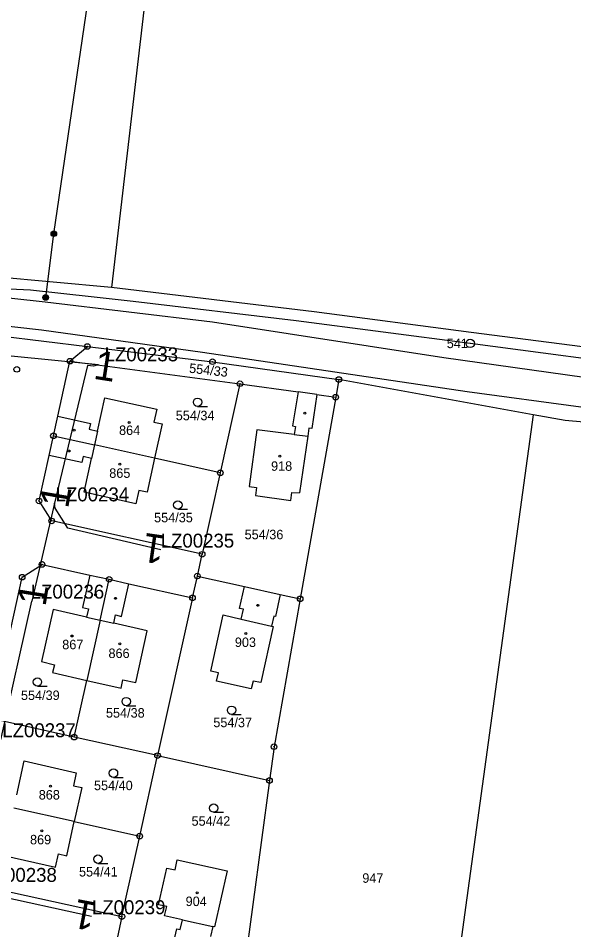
# Model space of a CAD drawing. Extents: x -738131 to -734179, y -1033447 to -1030078.
# Drawn here: x -735456.6 to -735356.9, y -1032082.6 to -1031919.1 of the extents above; entities that cross this region are included whole.
import ezdxf

# ---------------------------------------------------------------- set-up
doc = ezdxf.new("R2010")
doc.units = 0
for name, color, linetype in [('ftf_2010', 7, 'Continuous'), ('ftf_3010', 7, 'Continuous'), ('ftf_3010_ftf_3010_gtda_3015_gtda_3015_1', 7, 'Continuous'), ('Vrstva 1', 7, 'Continuous'), ('Vrstva 2', 7, 'Continuous'), ('Vrstva 3', 7, 'Continuous'), ('Vrstva 4', 7, 'Continuous'), ('Vrstva 5', 7, 'Continuous'), ('Vrstva 6', 7, 'Continuous'), ('Vrstva 8', 7, 'Continuous')]:
    doc.layers.add(name, color=color, linetype=linetype)

msp = doc.modelspace()

# ---------------------------------------------------------------- linework, layer by layer
at = {"layer": 'ftf_2010'}
for points in [[(-735442.24, -1031981.24), (-735473.01, -1031978.2)], [(-735442.24, -1031981.24), (-735443.08, -1031981.48), (-735444.2, -1031981.38), (-735450.13, -1032006.06)], [(-735450.13, -1032006.06), (-735454.2, -1032023.66)], [(-735431.05, -1032014.4), (-735447.71, -1032010.57), (-735450.01, -1032006.94), (-735450.13, -1032006.06)], [(-735459.74, -1032048.52), (-735454.2, -1032023.66)], [(-735443.47, -1032080.21), (-735461.53, -1032076.24), (-735462.96, -1032074.44)]]:
    msp.add_lwpolyline(points, dxfattribs=at)
at = {"layer": 'Vrstva 1'}
for points in [[(-735420.23, -1031799.05), (-735439.89, -1031967.37)], [(-735439.89, -1031967.37), (-735460.88, -1031965.45)], [(-735454.43, -1031967.84), (-735461.93, -1031967.48)], [(-735443.01, -1031969.08), (-735454.43, -1031967.84)], [(-735403.47, -1031971.74), (-735439.89, -1031967.37)], [(-735436.01, -1031969.9), (-735443.01, -1031969.08)], [(-735406.71, -1031973.35), (-735436.01, -1031969.9)], [(-735375.31, -1031975.45), (-735403.47, -1031971.74)], [(-735375.47, -1031977.39), (-735406.71, -1031973.35)], [(-735459.87, -1031976.02), (-735444.2, -1031977.94)], [(-735339.53, -1031980.04), (-735375.31, -1031975.45)], [(-735447.34, -1031980.58), (-735444.2, -1031977.94)], [(-735444.2, -1031977.94), (-735421.74, -1031980.68)], [(-735340.26, -1031982.06), (-735375.47, -1031977.39)], [(-735449.53, -1031990.46), (-735447.34, -1031980.58)], [(-735447.34, -1031980.58), (-735416.81, -1031984.63)], [(-735421.74, -1031980.68), (-735399.06, -1031983.87)], [(-735399.06, -1031983.87), (-735399.62, -1031987.03)], [(-735364.18, -1031990.21), (-735399.06, -1031983.87)], [(-735416.81, -1031984.63), (-735420.35, -1032000.61)], [(-735416.81, -1031984.63), (-735406.35, -1031986.09)], [(-735406.35, -1031986.09), (-735407.37, -1031992.2)], [(-735403.03, -1031986.55), (-735406.35, -1031986.09)], [(-735442.38, -1031993.14), (-735441.07, -1031987.17)], [(-735441.07, -1031987.17), (-735431.73, -1031989.19)], [(-735399.62, -1031987.03), (-735406.01, -1032023.22)], [(-735403.03, -1031986.55), (-735403.92, -1031992.68)], [(-735403.03, -1031986.55), (-735399.62, -1031987.03)], [(-735431.73, -1031989.19), (-735432.25, -1031991.51)], [(-735450.3, -1031993.97), (-735449.53, -1031990.46)], [(-735449.53, -1031990.46), (-735443.65, -1031991.77)], [(-735364.18, -1031990.21), (-735376.08, -1032076.89)], [(-735358.46, -1031991.25), (-735364.18, -1031990.21)], [(-735443.65, -1031991.77), (-735443.88, -1031992.8)], [(-735432.25, -1031991.51), (-735430.8, -1031991.84)], [(-735430.8, -1031991.84), (-735432.15, -1031997.99)], [(-735407.37, -1031992.2), (-735406.83, -1031992.29)], [(-735406.83, -1031992.29), (-735407.08, -1031993.73)], [(-735404.45, -1031992.61), (-735404.65, -1031994.05)], [(-735403.92, -1031992.68), (-735404.45, -1031992.61)], [(-735334.27, -1031993.38), (-735358.46, -1031991.25)], [(-735451.08, -1031997.49), (-735450.3, -1031993.97)], [(-735450.3, -1031993.97), (-735442.92, -1031995.61)], [(-735443.88, -1031992.8), (-735442.38, -1031993.14)], [(-735413.79, -1031992.87), (-735415.19, -1032003.05)], [(-735407.08, -1031993.73), (-735413.79, -1031992.87)], [(-735404.65, -1031994.05), (-735406.11, -1032004.2)], [(-735432.15, -1031997.99), (-735442.92, -1031995.61)], [(-735452.89, -1032005.66), (-735451.08, -1031997.49)], [(-735445.18, -1031998.76), (-735451.08, -1031997.49)], [(-735444.95, -1031997.71), (-735445.18, -1031998.76)], [(-735443.45, -1031998.03), (-735444.95, -1031997.71)], [(-735444.78, -1032004.1), (-735443.45, -1031998.03)], [(-735432.15, -1031997.99), (-735433.5, -1032004.1)], [(-735420.35, -1032000.61), (-735432.15, -1031997.99)], [(-735420.35, -1032000.61), (-735423.6, -1032015.23)], [(-735435.52, -1032006.15), (-735444.78, -1032004.1)], [(-735434.98, -1032003.79), (-735435.52, -1032006.15)], [(-735433.5, -1032004.1), (-735434.98, -1032003.79)], [(-735415.19, -1032003.05), (-735413.83, -1032003.25)], [(-735413.83, -1032003.25), (-735414.04, -1032004.68)], [(-735407.7, -1032005.58), (-735407.49, -1032004.12)], [(-735407.49, -1032004.12), (-735406.11, -1032004.2)], [(-735450.61, -1032009.24), (-735452.89, -1032005.66)], [(-735414.04, -1032004.68), (-735407.7, -1032005.58)], [(-735423.6, -1032015.23), (-735450.61, -1032009.24)], [(-735424.46, -1032019.13), (-735423.6, -1032015.23)], [(-735455.92, -1032019.33), (-735452.34, -1032017.05)], [(-735452.34, -1032017.05), (-735443.76, -1032018.95)], [(-735461.55, -1032044.7), (-735455.92, -1032019.33)], [(-735443.76, -1032018.95), (-735445.1, -1032024.78)], [(-735443.76, -1032018.95), (-735440.3, -1032019.72)], [(-735441.92, -1032027.02), (-735440.3, -1032019.72)], [(-735440.3, -1032019.72), (-735436.77, -1032020.5)], [(-735438.08, -1032026.36), (-735436.77, -1032020.5)], [(-735436.77, -1032020.5), (-735425.33, -1032023.04)], [(-735425.33, -1032023.04), (-735424.46, -1032019.13)], [(-735424.46, -1032019.13), (-735415.98, -1032021.01)], [(-735416.88, -1032024.93), (-735415.98, -1032021.01)], [(-735415.98, -1032021.01), (-735409.6, -1032022.42)], [(-735425.33, -1032023.04), (-735431.61, -1032051.35)], [(-735406.01, -1032023.22), (-735410.7, -1032049.76)], [(-735409.6, -1032022.42), (-735410.46, -1032026.38)], [(-735409.6, -1032022.42), (-735406.01, -1032023.22)], [(-735450.36, -1032025.12), (-735452.46, -1032034.49)], [(-735444.36, -1032026.48), (-735450.36, -1032025.12)], [(-735445.1, -1032024.78), (-735444.03, -1032025.03)], [(-735444.03, -1032025.03), (-735444.36, -1032026.48)], [(-735416.19, -1032025.08), (-735416.88, -1032024.93)], [(-735416.6, -1032026.85), (-735416.19, -1032025.08)], [(-735441.92, -1032027.02), (-735444.31, -1032037.85)], [(-735439.48, -1032027.58), (-735439.15, -1032026.12)], [(-735439.15, -1032026.12), (-735438.08, -1032026.36)], [(-735422.07, -1032036.17), (-735419.82, -1032026.1)], [(-735419.82, -1032026.1), (-735416.6, -1032026.85)], [(-735410.75, -1032026.32), (-735411.17, -1032028.13)], [(-735410.46, -1032026.38), (-735410.75, -1032026.32)], [(-735433.47, -1032028.95), (-735439.48, -1032027.58)], [(-735410.87, -1032028.2), (-735413.08, -1032038.26)], [(-735411.17, -1032028.13), (-735410.87, -1032028.2)], [(-735435.53, -1032038.25), (-735433.47, -1032028.95)], [(-735452.46, -1032034.49), (-735450.13, -1032035.04)], [(-735450.13, -1032035.04), (-735450.48, -1032036.46)], [(-735450.48, -1032036.46), (-735444.31, -1032037.85)], [(-735420.67, -1032036.52), (-735422.07, -1032036.17)], [(-735421.04, -1032037.99), (-735420.67, -1032036.52)], [(-735446.57, -1032048.03), (-735444.31, -1032037.85)], [(-735444.31, -1032037.85), (-735438.17, -1032039.23)], [(-735438.17, -1032039.23), (-735437.86, -1032037.77)], [(-735437.86, -1032037.77), (-735435.53, -1032038.25)], [(-735414.79, -1032039.37), (-735421.04, -1032037.99)], [(-735414.43, -1032037.97), (-735414.79, -1032039.37)], [(-735413.08, -1032038.26), (-735414.43, -1032037.97)], [(-735446.57, -1032048.03), (-735461.55, -1032044.7)], [(-735431.61, -1032051.35), (-735446.57, -1032048.03)], [(-735410.7, -1032049.76), (-735411.52, -1032055.82)], [(-735434.81, -1032065.79), (-735431.61, -1032051.35)], [(-735431.61, -1032051.35), (-735411.52, -1032055.82)], [(-735456.87, -1032058.39), (-735455.56, -1032052.3)], [(-735455.56, -1032052.3), (-735446.22, -1032054.43)], [(-735446.22, -1032054.43), (-735446.69, -1032056.76)], [(-735411.52, -1032055.82), (-735416.02, -1032089.21)], [(-735446.69, -1032056.76), (-735445.23, -1032057.05)], [(-735445.23, -1032057.05), (-735446.57, -1032063.18)], [(-735446.57, -1032063.18), (-735457.39, -1032060.78)], [(-735447.9, -1032069.3), (-735446.57, -1032063.18)], [(-735446.57, -1032063.18), (-735434.81, -1032065.79)], [(-735438.01, -1032080.23), (-735434.81, -1032065.79)], [(-735459.2, -1032069.26), (-735449.93, -1032071.34)], [(-735449.93, -1032071.34), (-735449.39, -1032068.98)], [(-735449.39, -1032068.98), (-735447.9, -1032069.3)], [(-735428.46, -1032071.86), (-735428.1, -1032070.07)], [(-735428.1, -1032070.07), (-735419.11, -1032072.02)], [(-735431.42, -1032078.11), (-735429.94, -1032071.56)], [(-735429.94, -1032071.56), (-735428.46, -1032071.86)], [(-735419.11, -1032072.02), (-735421.39, -1032082.07)], [(-735465.04, -1032074.29), (-735438.01, -1032080.23)], [(-735376.08, -1032076.89), (-735388.08, -1032164.46)], [(-735429.95, -1032078.42), (-735431.42, -1032078.11)], [(-735430.35, -1032080.1), (-735429.95, -1032078.42)], [(-735438.01, -1032080.23), (-735438.88, -1032084.14)], [(-735427.16, -1032080.8), (-735430.35, -1032080.1)], [(-735427.54, -1032082.57), (-735427.16, -1032080.8)], [(-735429.04, -1032086.32), (-735428.17, -1032082.43)], [(-735428.17, -1032082.43), (-735427.54, -1032082.57)], [(-735421.66, -1032082.01), (-735422.08, -1032083.8)], [(-735421.39, -1032082.07), (-735421.66, -1032082.01)]]:
    msp.add_lwpolyline(points, dxfattribs=at)
at = {"layer": 'Vrstva 3'}
for p, q in [((-735424.42, -1031988.7), (-735422.67, -1031988.7)), ((-735427.97, -1032007.13), (-735426.22, -1032007.13)), ((-735453.18, -1032038.89), (-735451.43, -1032038.89)), ((-735437.24, -1032042.41), (-735435.49, -1032042.41)), ((-735418.32, -1032043.95), (-735416.57, -1032043.95)), ((-735439.52, -1032055.25), (-735437.77, -1032055.25)), ((-735421.54, -1032061.51), (-735419.79, -1032061.51)), ((-735442.3, -1032070.68), (-735440.55, -1032070.68))]:
    msp.add_line(p, q, dxfattribs=at)
for centre in [(-735424.42, -1031987.95), (-735427.97, -1032006.38), (-735453.18, -1032038.14), (-735437.24, -1032041.66), (-735418.32, -1032043.2), (-735439.52, -1032054.5), (-735421.54, -1032060.76), (-735442.3, -1032069.93)]:
    msp.add_circle(centre, 0.75, dxfattribs=at)
at = {"layer": 'Vrstva 4'}
for points in [[(-735470.87, -1031967.85), (-735451.77, -1031969.95)], [(-735451.77, -1031969.95), (-735421.76, -1031973.51)], [(-735452.42, -1031975.04), (-735471.09, -1031972.93)], [(-735421.76, -1031973.51), (-735380.19, -1031979.93)], [(-735423.52, -1031979.03), (-735452.42, -1031975.04)], [(-735376.03, -1031986.08), (-735423.52, -1031979.03)], [(-735380.19, -1031979.93), (-735355.04, -1031983.45)], [(-735355.61, -1031988.86), (-735376.03, -1031986.08)], [(-735442.38, -1031993.14), (-735442.92, -1031995.61)], [(-735407.08, -1031993.73), (-735404.65, -1031994.05)], [(-735442.92, -1031995.61), (-735443.45, -1031998.03)], [(-735444.36, -1032026.48), (-735441.92, -1032027.02)], [(-735441.92, -1032027.02), (-735439.48, -1032027.58)], [(-735416.6, -1032026.85), (-735411.17, -1032028.13)], [(-735427.16, -1032080.8), (-735421.66, -1032082.01)]]:
    msp.add_lwpolyline(points, dxfattribs=at)
at = {"layer": 'Vrstva 5'}
for centre in [(-735405.19, -1031989.9), (-735436.68, -1031991.59), (-735446.58, -1031992.94), (-735447.47, -1031996.7), (-735409.66, -1031997.61), (-735438.4, -1031999.08), (-735442.74, -1032022.5), (-735439.16, -1032023.13), (-735413.6, -1032024.39), (-735446.97, -1032029.89), (-735415.77, -1032029.43), (-735438.37, -1032031.31), (-735450.84, -1032056.81), (-735452.39, -1032064.83), (-735424.51, -1032075.98)]:
    msp.add_circle(centre, 0.175, dxfattribs=at)
at = {"layer": 'Vrstva 6'}
for points in [[(-735450.23, -1031957.72), (-735441.88, -1031900.62)], [(-735451.69, -1031969.16), (-735450.23, -1031957.72)]]:
    msp.add_lwpolyline(points, dxfattribs=at)
for centre, radius in [((-735450.23, -1031957.72), 0.5), ((-735450.23, -1031957.72), 0.4), ((-735450.23, -1031957.72), 0.3), ((-735450.23, -1031957.72), 0.2), ((-735450.23, -1031957.72), 0.1), ((-735451.69, -1031969.16), 0.5), ((-735451.69, -1031969.16), 0.4), ((-735451.69, -1031969.16), 0.3), ((-735451.69, -1031969.16), 0.2), ((-735451.69, -1031969.16), 0.1)]:
    msp.add_circle(centre, radius, dxfattribs=at)
at = {"layer": 'Vrstva 8'}
for centre, radius in [((-735444.2, -1031977.94), 0.5), ((-735444.2, -1031977.94), 0.0303), ((-735375.47, -1031977.39), 0.75), ((-735375.47, -1031977.39), 0.03), ((-735447.34, -1031980.58), 0.5), ((-735447.34, -1031980.58), 0.0303), ((-735421.74, -1031980.68), 0.5), ((-735421.74, -1031980.68), 0.5), ((-735421.74, -1031980.68), 0.0303), ((-735421.74, -1031980.68), 0.0303), ((-735456.88, -1031982.05), 0.5), ((-735416.81, -1031984.63), 0.5), ((-735399.06, -1031983.87), 0.5), ((-735399.06, -1031983.87), 0.5), ((-735399.06, -1031983.87), 0.0303), ((-735399.06, -1031983.87), 0.0303), ((-735416.81, -1031984.63), 0.0303), ((-735399.62, -1031987.03), 0.5), ((-735399.62, -1031987.03), 0.0303), ((-735450.3, -1031993.97), 0.5), ((-735450.3, -1031993.97), 0.0303), ((-735420.35, -1032000.61), 0.5), ((-735420.35, -1032000.61), 0.0303), ((-735452.89, -1032005.66), 0.5), ((-735452.89, -1032005.66), 0.0303), ((-735450.61, -1032009.24), 0.5), ((-735450.61, -1032009.24), 0.0303), ((-735423.6, -1032015.23), 0.5), ((-735423.6, -1032015.23), 0.0303), ((-735452.34, -1032017.05), 0.5), ((-735452.34, -1032017.05), 0.0303), ((-735455.92, -1032019.33), 0.5), ((-735424.46, -1032019.13), 0.5), ((-735455.92, -1032019.33), 0.0303), ((-735440.3, -1032019.72), 0.5), ((-735440.3, -1032019.72), 0.0303), ((-735424.46, -1032019.13), 0.0303), ((-735425.33, -1032023.04), 0.5), ((-735425.33, -1032023.04), 0.0303), ((-735406.01, -1032023.22), 0.5), ((-735406.01, -1032023.22), 0.0303), ((-735446.57, -1032048.03), 0.5), ((-735446.57, -1032048.03), 0.0303), ((-735410.7, -1032049.76), 0.5), ((-735410.7, -1032049.76), 0.0303), ((-735431.61, -1032051.35), 0.5), ((-735431.61, -1032051.35), 0.0303), ((-735411.52, -1032055.82), 0.5), ((-735411.52, -1032055.82), 0.0303), ((-735434.81, -1032065.79), 0.5), ((-735434.81, -1032065.79), 0.0303), ((-735438.01, -1032080.23), 0.5), ((-735438.01, -1032080.23), 0.0303)]:
    msp.add_circle(centre, radius, dxfattribs=at)

# ---------------------------------------------------------------- texts
at = {"layer": 'ftf_3010'}
for rotation, p in [(351.1435, (-735443.28, -1031983.71)), (80.2991, (-735447.68, -1032007.14)), (171.7555, (-735430.04, -1032011.92)), (80.7397, (-735451.74, -1032024.72)), (169.0925, (-735442.34, -1032077.78))]:
    msp.add_text('1', height=5.2, rotation=rotation, dxfattribs=at).set_placement(p)
at = {"layer": 'ftf_3010_ftf_3010_gtda_3015_gtda_3015_1'}
for s, p in [('LZ00233', (-735441.12, -1031980.61)), ('LZ00234', (-735449.91, -1032005.73)), ('LZ00235', (-735431.05, -1032014.03)), ('LZ00236', (-735454.39, -1032023.18)), ('LZ00237', (-735459.49, -1032048.05)), ('LZ00238', (-735462.89, -1032074)), ('LZ00239', (-735443.39, -1032079.8))]:
    msp.add_text(s, height=2.5, dxfattribs=at).set_placement(p)
at = {"layer": 'Vrstva 2'}
msp.add_text('554/33', height=1.7, rotation=353.5738, dxfattribs=at).set_placement((-735426.01, -1031982.64))
for s, p in [('554/34', (-735428.34, -1031991.18)), ('864', (-735438.52, -1031993.82)), ('918', (-735411.23, -1032000.25)), ('865', (-735440.28, -1032001.51)), ('554/35', (-735432.23, -1032009.49)), ('554/36', (-735415.98, -1032012.53)), ('903', (-735417.73, -1032031.86)), ('867', (-735448.72, -1032032.27)), ('866', (-735440.42, -1032033.84)), ('554/39', (-735456.13, -1032041.37)), ('554/38', (-735440.87, -1032044.53)), ('554/37', (-735421.6, -1032046.25)), ('554/40', (-735443.02, -1032057.55)), ('868', (-735452.94, -1032059.23)), ('554/42', (-735425.51, -1032063.93)), ('869', (-735454.5, -1032067.27)), ('554/41', (-735445.71, -1032073.04)), ('947', (-735394.85, -1032074.16)), ('904', (-735426.57, -1032078.34))]:
    msp.add_text(s, height=1.7, dxfattribs=at).set_placement(p)
at = {"layer": 'Vrstva 8'}
msp.add_text('541', height=1.7, dxfattribs=at).set_placement((-735379.69, -1031978.24))

doc.saveas('drawing.dxf')
